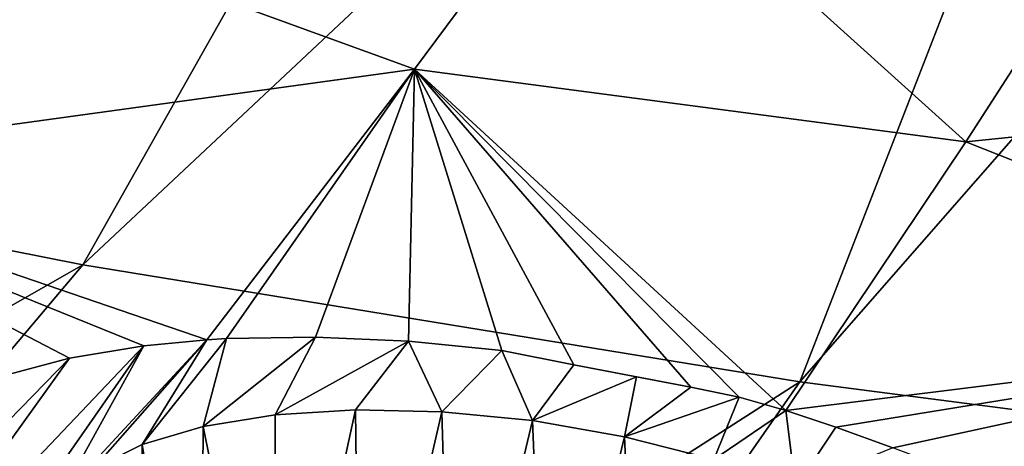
# Model space of a CAD drawing. Header units: metres. Extents: x -92 to 264, y -100 to 50.
# Tile 513 of 656: x 185.27 to 188.39, y -2.48 to -1.13. Entities that reach past the tile are written whole.
import ezdxf

# ---------------------------------------------------------------- set-up
doc = ezdxf.new("R2010")
doc.units = ezdxf.units.M
doc.layers.add('solid_21062050_01', color=7, linetype='CONTINUOUS')

msp = doc.modelspace()

# ---------------------------------------------------------------- linework, layer by layer
at = {"layer": 'solid_21062050_01'}
for points in [[(186.123917, 2.322189, 195.34819), (181.229782, -0.98886, 200.458878), (183.294281, -1.478467, 201.818817)], [(187.658432, 1.967419, 196.333603), (186.123917, 2.322189, 195.34819), (183.294281, -1.478467, 201.818817)], [(187.658432, 1.967419, 196.333603), (183.294281, -1.478467, 201.818817), (185.469528, -1.909561, 203.01622)], [(189.271606, 1.655242, 197.200714), (187.658432, 1.967419, 196.333603), (185.469528, -1.909561, 203.01622)], [(189.271606, 1.655242, 197.200714), (185.469528, -1.909561, 203.01622), (187.741089, -2.279284, 204.043167)], [(190.95314, 1.387649, 197.94397), (189.271606, 1.655242, 197.200714), (187.741089, -2.279284, 204.043167)], [(190.95314, 1.387649, 197.94397), (187.741089, -2.279284, 204.043167), (190.093903, -2.585186, 204.892853)], [(184.999817, -0.736856, 130.667313), (187.119003, -0.484031, 129.147934), (186.520752, -1.289268, 131.327026)], [(186.520752, -1.289268, 131.327026), (187.119003, -0.484031, 129.147934), (188.267624, -1.519637, 131.225098)], [(187.119003, -0.484031, 129.147934), (188.781403, -0.721129, 129.041061), (188.267624, -1.519637, 131.225098)], [(184.262573, -1.599552, 132.911118), (184.999817, -0.736856, 130.667313), (186.520752, -1.289268, 131.327026)], [(188.267624, -1.519637, 131.225098), (188.781403, -0.721129, 129.041061), (190.211166, -1.321159, 130.043991)], [(184.262573, -1.599552, 132.911118), (186.520752, -1.289268, 131.327026), (185.862717, -2.146384, 133.54953)], [(185.924179, -2.142783, 133.519882), (185.862717, -2.146384, 133.54953), (186.520752, -1.289268, 131.327026)], [(186.206589, -2.137789, 133.410233), (185.924179, -2.142783, 133.519882), (186.520752, -1.289268, 131.327026)], [(186.500748, -2.150621, 133.338181), (186.206589, -2.137789, 133.410233), (186.520752, -1.289268, 131.327026)], [(186.797409, -2.180784, 133.306564), (186.500748, -2.150621, 133.338181), (186.520752, -1.289268, 131.327026)], [(186.520752, -1.289268, 131.327026), (188.267624, -1.519637, 131.225098), (187.697388, -2.370558, 133.452011)], [(187.549225, -2.328355, 133.400833), (186.520752, -1.289268, 131.327026), (187.697388, -2.370558, 133.452011)], [(187.025497, -2.225517, 133.333481), (186.797409, -2.180784, 133.306564), (186.520752, -1.289268, 131.327026)], [(187.395889, -2.297044, 133.377533), (187.025497, -2.225517, 133.333481), (186.520752, -1.289268, 131.327026)], [(187.549225, -2.328355, 133.400833), (187.395889, -2.297044, 133.377533), (186.520752, -1.289268, 131.327026)], [(188.267624, -1.519637, 131.225098), (190.211166, -1.321159, 130.043991), (189.766693, -2.113276, 132.18306)], [(185.469528, -1.909561, 203.01622), (183.294281, -1.478467, 201.818817), (179.423584, -5.365117, 207.376755)], [(187.697388, -2.370558, 133.452011), (188.267624, -1.519637, 131.225098), (189.766693, -2.113276, 132.18306)], [(185.662094, -2.165316, 133.662643), (184.262573, -1.599552, 132.911118), (185.862717, -2.146384, 133.54953)], [(185.426559, -2.204597, 133.833801), (185.216461, -2.260994, 134.033951), (184.262573, -1.599552, 132.911118)], [(185.662094, -2.165316, 133.662643), (185.426559, -2.204597, 133.833801), (184.262573, -1.599552, 132.911118)], [(185.469528, -1.909561, 203.01622), (179.423584, -5.365117, 207.376755), (182.109451, -5.889371, 208.832916)], [(187.741089, -2.279284, 204.043167), (185.469528, -1.909561, 203.01622), (182.109451, -5.889371, 208.832916)], [(187.855759, -2.422936, 133.524628), (187.697388, -2.370558, 133.452011), (189.766693, -2.113276, 132.18306)], [(188.035675, -2.489096, 133.623871), (187.855759, -2.422936, 133.524628), (189.766693, -2.113276, 132.18306)], [(188.035675, -2.489096, 133.623871), (189.766693, -2.113276, 132.18306), (189.27684, -2.954527, 134.362671)], [(185.391693, -2.654378, 134.854218), (185.662094, -2.165316, 133.662643), (185.862717, -2.146384, 133.54953)], [(185.391693, -2.654378, 134.854218), (185.862717, -2.146384, 133.54953), (185.501282, -2.55673, 134.599228)], [(185.501282, -2.55673, 134.599228), (185.862717, -2.146384, 133.54953), (185.656769, -2.478644, 134.371658)], [(185.656769, -2.478644, 134.371658), (185.862717, -2.146384, 133.54953), (185.924179, -2.142783, 133.519882)], [(185.656769, -2.478644, 134.371658), (185.924179, -2.142783, 133.519882), (185.851059, -2.420845, 134.175812)], [(185.851059, -2.420845, 134.175812), (185.924179, -2.142783, 133.519882), (186.206589, -2.137789, 133.410233)], [(185.851059, -2.420845, 134.175812), (186.206589, -2.137789, 133.410233), (186.078293, -2.383804, 134.015289)], [(186.078293, -2.383804, 134.015289), (186.206589, -2.137789, 133.410233), (186.500748, -2.150621, 133.338181)], [(186.078293, -2.383804, 134.015289), (186.500748, -2.150621, 133.338181), (186.333145, -2.368108, 133.893921)], [(186.606583, -2.37429, 133.816879), (186.333145, -2.368108, 133.893921), (186.500748, -2.150621, 133.338181)], [(186.606583, -2.37429, 133.816879), (186.500748, -2.150621, 133.338181), (186.797409, -2.180784, 133.306564)], [(185.662094, -2.165316, 133.662643), (184.941315, -3.199091, 136.207413), (184.811859, -3.059422, 135.941116)], [(185.662094, -2.165316, 133.662643), (184.811859, -3.059422, 135.941116), (185.426559, -2.204597, 133.833801)], [(185.391693, -2.654378, 134.854218), (184.941315, -3.199091, 136.207413), (185.662094, -2.165316, 133.662643)], [(186.606583, -2.37429, 133.816879), (186.797409, -2.180784, 133.306564), (186.893997, -2.402667, 133.787415)], [(186.893997, -2.402667, 133.787415), (186.797409, -2.180784, 133.306564), (187.025497, -2.225517, 133.333481)], [(185.426559, -2.204597, 133.833801), (184.811859, -3.059422, 135.941116), (184.729889, -2.919091, 135.658844)], [(185.426559, -2.204597, 133.833801), (184.729889, -2.919091, 135.658844), (185.216461, -2.260994, 134.033951)], [(186.893997, -2.402667, 133.787415), (187.025497, -2.225517, 133.333481), (187.224243, -2.264157, 133.357269)], [(187.395889, -2.297044, 133.377533), (187.224243, -2.264157, 133.357269), (187.025497, -2.225517, 133.333481)], [(186.893997, -2.402667, 133.787415), (187.224243, -2.264157, 133.357269), (187.185974, -2.453416, 133.809891)], [(187.185974, -2.453416, 133.809891), (187.224243, -2.264157, 133.357269), (187.395889, -2.297044, 133.377533)], [(187.741089, -2.279284, 204.043167), (182.109451, -5.889371, 208.832916), (184.910965, -6.33884, 210.081375)], [(190.093903, -2.585186, 204.892853), (187.741089, -2.279284, 204.043167), (184.910965, -6.33884, 210.081375)], [(187.185974, -2.453416, 133.809891), (187.395889, -2.297044, 133.377533), (187.549225, -2.328355, 133.400833)], [(187.185974, -2.453416, 133.809891), (187.549225, -2.328355, 133.400833), (187.469193, -2.525328, 133.886536)], [(187.469193, -2.525328, 133.886536), (187.549225, -2.328355, 133.400833), (187.697388, -2.370558, 133.452011)], [(186.333145, -2.368108, 133.893921), (186.347336, -3.499395, 133.528076), (186.077942, -3.544924, 133.651321)], [(186.078293, -2.383804, 134.015289), (186.333145, -2.368108, 133.893921), (186.077942, -3.544924, 133.651321)], [(186.606583, -2.37429, 133.816879), (186.347336, -3.499395, 133.528076), (186.333145, -2.368108, 133.893921)], [(187.469193, -2.525328, 133.886536), (187.697388, -2.370558, 133.452011), (187.727692, -2.614883, 134.014511)], [(187.727692, -2.614883, 134.014511), (187.697388, -2.370558, 133.452011), (187.855759, -2.422936, 133.524628)], [(185.851059, -2.420845, 134.175812), (186.078293, -2.383804, 134.015289), (186.077942, -3.544924, 133.651321)], [(186.606583, -2.37429, 133.816879), (186.638153, -3.475856, 133.459473), (186.347336, -3.499395, 133.528076)], [(186.606583, -2.37429, 133.816879), (186.893997, -2.402667, 133.787415), (186.638153, -3.475856, 133.459473)], [(185.656769, -2.478644, 134.371658), (185.851059, -2.420845, 134.175812), (185.841751, -3.610454, 133.823792)], [(185.851059, -2.420845, 134.175812), (186.077942, -3.544924, 133.651321), (185.841751, -3.610454, 133.823792)], [(186.893997, -2.402667, 133.787415), (186.937668, -3.475336, 133.448486), (186.638153, -3.475856, 133.459473)], [(186.893997, -2.402667, 133.787415), (187.185974, -2.453416, 133.809891), (186.937668, -3.475336, 133.448486)], [(187.727692, -2.614883, 134.014511), (187.855759, -2.422936, 133.524628), (188.035675, -2.489096, 133.623871)], [(187.185974, -2.453416, 133.809891), (187.232803, -3.497858, 133.495605), (186.937668, -3.475336, 133.448486)], [(187.185974, -2.453416, 133.809891), (187.469193, -2.525328, 133.886536), (187.232803, -3.497858, 133.495605)], [(185.501282, -2.55673, 134.599228), (185.656769, -2.478644, 134.371658), (185.649063, -3.69312, 134.037964)], [(185.656769, -2.478644, 134.371658), (185.841751, -3.610454, 133.823792), (185.649063, -3.69312, 134.037964)]]:
    msp.add_3dface(points, dxfattribs=at)

doc.saveas('drawing.dxf')
